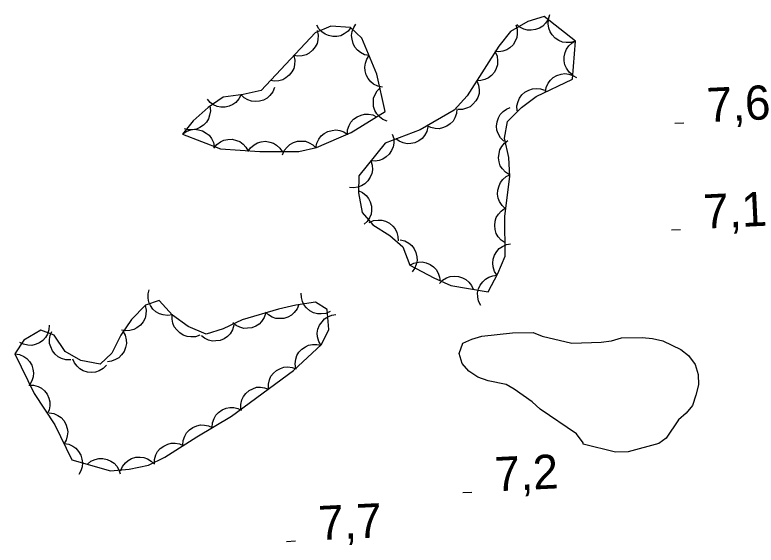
# Model space of a CAD drawing. Extents: x 336540 to 340074, y 5572036 to 5573747.
# Drawn here: x 337249.1 to 337314.2, y 5572920.8 to 5572967.3 of the extents above; entities that cross this region are included whole.
import ezdxf

# ---------------------------------------------------------------- set-up
doc = ezdxf.new("R2010")
doc.units = 0
for name, color, linetype in [('Niveau 2', 7, 'Continuous'), ('Niveau 3', 7, 'Continuous'), ('Niveau 44', 7, 'Continuous')]:
    doc.layers.add(name, color=color, linetype=linetype)

msp = doc.modelspace()

# ---------------------------------------------------------------- linework, layer by layer
at = {"layer": 'Niveau 2'}
msp.add_lwpolyline([(337299.04, 5572929.65), (337299.04, 5572929.77), (337298.46, 5572930.54), (337295.26, 5572932.71), (337294.57, 5572933.37), (337292.97, 5572934.46), (337292.28, 5572934.89), (337290.7, 5572935.19), (337289.79, 5572935.51), (337288.99, 5572936.05), (337288.41, 5572936.71), (337288.16, 5572937.61), (337288.48, 5572938.51), (337289.26, 5572938.87), (337290.15, 5572939.12), (337292.85, 5572939.41), (337294.65, 5572939.45), (337295.44, 5572939.13), (337298.04, 5572938.52), (337300.63, 5572938.58), (337301.53, 5572938.71), (337302.42, 5572938.96), (337304.22, 5572939), (337305.12, 5572938.91), (337306.03, 5572938.71), (337307.62, 5572937.96), (337308.31, 5572937.41), (337308.89, 5572936.64), (337309.14, 5572935.75), (337309.16, 5572934.85), (337308.95, 5572933.94), (337308.64, 5572933.03), (337308.09, 5572932.35), (337307.43, 5572931.77), (337306.34, 5572930.17), (337305.68, 5572929.7), (337303, 5572928.96), (337301.87, 5572928.93), (337299.04, 5572929.65)], dxfattribs=at)
at = {"layer": 'Niveau 3'}
for p, q in [((337307.1, 5572957.8), (337307.9, 5572957.84)), ((337306.79, 5572948.45), (337307.59, 5572948.49)), ((337288.47, 5572925.4), (337289.27, 5572925.44)), ((337272.98, 5572921.11), (337273.78, 5572921.15))]:
    msp.add_line(p, q, dxfattribs=at)
at = {"layer": 'Niveau 44'}
for points in [[(337283.81, 5572945.34), (337285.92, 5572944.24), (337287.43, 5572943.56), (337290.69, 5572943), (337291.56, 5572944.63), (337292.2, 5572946.15), (337292.15, 5572949.66), (337292.59, 5572953.14), (337292.5, 5572954.8), (337292.12, 5572956.51), (337292.4, 5572957.96), (337293.64, 5572959.2), (337294.92, 5572960.16), (337298.11, 5572961.66), (337298.37, 5572965), (337295.63, 5572967.18), (337294.17, 5572966.75), (337292.66, 5572965.86), (337291.64, 5572964.56), (337288.85, 5572960.22), (337287.72, 5572958.95), (337284.73, 5572957.23), (337281.64, 5572956.07), (337279.34, 5572953.2), (337279.31, 5572951.7), (337279.63, 5572949.98), (337280.58, 5572948.88), (337282.07, 5572947.95), (337283.21, 5572946.95), (337283.81, 5572945.34)], [(337296.09, 5572967.32), (337295.96, 5572966.92), (337295.73, 5572966.58), (337295.51, 5572966.34), (337295.21, 5572966.16), (337294.87, 5572966.02), (337294.49, 5572965.98), (337294.16, 5572965.97), (337293.82, 5572966.07), (337293.49, 5572966.24), (337293.21, 5572966.47)], [(337278.64, 5572966.21), (337278.39, 5572965.88), (337278.05, 5572965.65), (337277.76, 5572965.49), (337277.41, 5572965.43), (337277.05, 5572965.42), (337276.67, 5572965.51), (337276.37, 5572965.62), (337276.09, 5572965.83), (337275.83, 5572966.1), (337275.65, 5572966.41)], [(337280.25, 5572963.74), (337279.84, 5572963.82), (337279.48, 5572964.01), (337279.21, 5572964.21), (337279, 5572964.48), (337278.83, 5572964.81), (337278.74, 5572965.18), (337278.7, 5572965.51), (337278.76, 5572965.85), (337278.89, 5572966.2), (337279.08, 5572966.5)], [(337293.13, 5572966.45), (337293.25, 5572966.06), (337293.26, 5572965.65), (337293.22, 5572965.32), (337293.08, 5572965), (337292.88, 5572964.69), (337292.6, 5572964.43), (337292.33, 5572964.24), (337292, 5572964.13), (337291.63, 5572964.07), (337291.27, 5572964.09)], [(337298.35, 5572965.01), (337297.95, 5572964.89), (337297.55, 5572964.89), (337297.22, 5572964.93), (337296.9, 5572965.07), (337296.59, 5572965.27), (337296.33, 5572965.56), (337296.14, 5572965.82), (337296.03, 5572966.16), (337295.98, 5572966.52), (337296.01, 5572966.88)], [(337263.84, 5572956.85), (337267.2, 5572955.57), (337270.64, 5572955.32), (337274.06, 5572955.33), (337275.62, 5572955.67), (337278.66, 5572957), (337281.65, 5572958.85), (337280.93, 5572962.12), (337279.6, 5572965.28), (337278.62, 5572966.21), (337276.88, 5572966.33), (337275.49, 5572965.74), (337270.75, 5572960.68), (337269.17, 5572960.34), (337267.43, 5572960.1), (337266.1, 5572959.2), (337264.8, 5572958.03), (337263.84, 5572956.85)], [(337275.68, 5572965.94), (337275.77, 5572965.54), (337275.74, 5572965.13), (337275.68, 5572964.81), (337275.51, 5572964.5), (337275.28, 5572964.21), (337274.98, 5572963.97), (337274.7, 5572963.8), (337274.35, 5572963.72), (337273.98, 5572963.7), (337273.63, 5572963.75)], [(337298.14, 5572962.03), (337297.81, 5572962.29), (337297.58, 5572962.63), (337297.43, 5572962.92), (337297.37, 5572963.27), (337297.37, 5572963.64), (337297.46, 5572964.01), (337297.57, 5572964.31), (337297.79, 5572964.59), (337298.06, 5572964.84), (337298.37, 5572965.02)], [(337273.63, 5572963.75), (337273.72, 5572963.35), (337273.69, 5572962.94), (337273.62, 5572962.62), (337273.46, 5572962.31), (337273.23, 5572962.02), (337272.92, 5572961.78), (337272.65, 5572961.62), (337272.3, 5572961.53), (337271.93, 5572961.51), (337271.58, 5572961.56)], [(337281.41, 5572960.97), (337281, 5572961.06), (337280.64, 5572961.25), (337280.38, 5572961.44), (337280.16, 5572961.72), (337279.99, 5572962.05), (337279.9, 5572962.42), (337279.86, 5572962.74), (337279.93, 5572963.09), (337280.05, 5572963.44), (337280.25, 5572963.74)], [(337291.32, 5572964.06), (337291.48, 5572963.68), (337291.53, 5572963.27), (337291.52, 5572962.94), (337291.41, 5572962.61), (337291.24, 5572962.28), (337290.98, 5572962), (337290.74, 5572961.78), (337290.42, 5572961.64), (337290.06, 5572961.55), (337289.7, 5572961.54)], [(337295.73, 5572960.54), (337295.8, 5572960.95), (337295.97, 5572961.32), (337296.16, 5572961.6), (337296.42, 5572961.82), (337296.74, 5572962.01), (337297.11, 5572962.11), (337297.44, 5572962.16), (337297.78, 5572962.11), (337298.14, 5572962), (337298.45, 5572961.82)], [(337289.7, 5572961.54), (337289.86, 5572961.15), (337289.91, 5572960.75), (337289.9, 5572960.42), (337289.79, 5572960.08), (337289.62, 5572959.76), (337289.36, 5572959.47), (337289.12, 5572959.26), (337288.79, 5572959.12), (337288.43, 5572959.02), (337288.07, 5572959.01)], [(337271.93, 5572960.93), (337271.78, 5572960.55), (337271.52, 5572960.23), (337271.28, 5572960), (337270.97, 5572959.84), (337270.62, 5572959.73), (337270.23, 5572959.72), (337269.91, 5572959.74), (337269.58, 5572959.87), (337269.26, 5572960.05), (337269, 5572960.3)], [(337281.84, 5572957.98), (337281.45, 5572958.13), (337281.14, 5572958.38), (337280.91, 5572958.62), (337280.75, 5572958.93), (337280.64, 5572959.29), (337280.62, 5572959.67), (337280.64, 5572960), (337280.76, 5572960.32), (337280.95, 5572960.64), (337281.2, 5572960.91)], [(337293.24, 5572958.9), (337293.22, 5572959.32), (337293.32, 5572959.71), (337293.44, 5572960.02), (337293.66, 5572960.29), (337293.93, 5572960.54), (337294.27, 5572960.71), (337294.58, 5572960.83), (337294.93, 5572960.85), (337295.3, 5572960.82), (337295.64, 5572960.7)], [(337269, 5572960.32), (337268.81, 5572959.94), (337268.54, 5572959.64), (337268.28, 5572959.44), (337267.96, 5572959.3), (337267.6, 5572959.22), (337267.21, 5572959.23), (337266.89, 5572959.27), (337266.57, 5572959.43), (337266.27, 5572959.64), (337266.03, 5572959.91)], [(337266.24, 5572959.33), (337266.3, 5572958.91), (337266.23, 5572958.51), (337266.14, 5572958.19), (337265.95, 5572957.9), (337265.7, 5572957.63), (337265.37, 5572957.43), (337265.08, 5572957.28), (337264.73, 5572957.23), (337264.36, 5572957.23), (337264.01, 5572957.32)], [(337292.07, 5572956.24), (337291.77, 5572956.54), (337291.58, 5572956.9), (337291.47, 5572957.21), (337291.44, 5572957.56), (337291.48, 5572957.92), (337291.62, 5572958.28), (337291.76, 5572958.58), (337292.01, 5572958.83), (337292.31, 5572959.05), (337292.64, 5572959.19)], [(337278.34, 5572956.8), (337278.35, 5572957.22), (337278.49, 5572957.6), (337278.64, 5572957.9), (337278.88, 5572958.15), (337279.18, 5572958.37), (337279.53, 5572958.52), (337279.84, 5572958.61), (337280.2, 5572958.6), (337280.56, 5572958.53), (337280.89, 5572958.38)], [(337287.95, 5572959.08), (337287.92, 5572958.67), (337287.77, 5572958.29), (337287.62, 5572958), (337287.37, 5572957.75), (337287.06, 5572957.54), (337286.7, 5572957.41), (337286.39, 5572957.32), (337286.04, 5572957.35), (337285.67, 5572957.43), (337285.35, 5572957.59)], [(337263.84, 5572956.85), (337264.18, 5572957.09), (337264.57, 5572957.22), (337264.89, 5572957.28), (337265.24, 5572957.24), (337265.6, 5572957.14), (337265.93, 5572956.94), (337266.19, 5572956.75), (337266.4, 5572956.46), (337266.56, 5572956.13), (337266.64, 5572955.78)], [(337285.4, 5572957.48), (337285.3, 5572957.08), (337285.1, 5572956.72), (337284.89, 5572956.46), (337284.61, 5572956.26), (337284.27, 5572956.1), (337283.9, 5572956.03), (337283.57, 5572956), (337283.23, 5572956.08), (337282.88, 5572956.22), (337282.59, 5572956.43)], [(337275.56, 5572955.65), (337275.64, 5572956.06), (337275.83, 5572956.42), (337276.02, 5572956.69), (337276.29, 5572956.91), (337276.62, 5572957.08), (337276.99, 5572957.18), (337277.31, 5572957.22), (337277.66, 5572957.16), (337278.01, 5572957.04), (337278.31, 5572956.85)], [(337282.28, 5572956.86), (337282.4, 5572956.46), (337282.4, 5572956.06), (337282.36, 5572955.73), (337282.22, 5572955.41), (337282.01, 5572955.1), (337281.73, 5572954.85), (337281.46, 5572954.66), (337281.12, 5572954.55), (337280.76, 5572954.49), (337280.4, 5572954.52)], [(337266.61, 5572955.61), (337266.86, 5572955.94), (337267.2, 5572956.17), (337267.49, 5572956.32), (337267.84, 5572956.39), (337268.21, 5572956.4), (337268.58, 5572956.3), (337268.89, 5572956.19), (337269.17, 5572955.98), (337269.42, 5572955.71), (337269.6, 5572955.4)], [(337269.6, 5572955.32), (337269.83, 5572955.66), (337270.14, 5572955.92), (337270.43, 5572956.09), (337270.76, 5572956.18), (337271.13, 5572956.22), (337271.51, 5572956.15), (337271.83, 5572956.07), (337272.12, 5572955.87), (337272.39, 5572955.62), (337272.6, 5572955.33)], [(337272.63, 5572955.02), (337272.78, 5572955.41), (337273.04, 5572955.72), (337273.28, 5572955.95), (337273.59, 5572956.11), (337273.94, 5572956.22), (337274.33, 5572956.24), (337274.65, 5572956.22), (337274.98, 5572956.09), (337275.3, 5572955.91), (337275.56, 5572955.66)], [(337292.58, 5572953.28), (337292.22, 5572953.5), (337291.95, 5572953.8), (337291.76, 5572954.07), (337291.66, 5572954.41), (337291.6, 5572954.77), (337291.65, 5572955.15), (337291.72, 5572955.47), (337291.9, 5572955.77), (337292.13, 5572956.06), (337292.42, 5572956.28)], [(337280.4, 5572954.52), (337280.52, 5572954.12), (337280.53, 5572953.72), (337280.48, 5572953.39), (337280.34, 5572953.07), (337280.14, 5572952.76), (337279.85, 5572952.5), (337279.58, 5572952.31), (337279.25, 5572952.21), (337278.88, 5572952.15), (337278.52, 5572952.18)], [(337292.23, 5572950.3), (337291.92, 5572950.58), (337291.7, 5572950.93), (337291.57, 5572951.23), (337291.52, 5572951.58), (337291.54, 5572951.94), (337291.65, 5572952.31), (337291.77, 5572952.61), (337292, 5572952.88), (337292.29, 5572953.12), (337292.61, 5572953.28)], [(337279.27, 5572951.89), (337279.66, 5572951.72), (337279.97, 5572951.46), (337280.19, 5572951.21), (337280.34, 5572950.9), (337280.44, 5572950.54), (337280.44, 5572950.16), (337280.41, 5572949.83), (337280.28, 5572949.51), (337280.08, 5572949.19), (337279.82, 5572948.94)], [(337292.18, 5572947.31), (337291.83, 5572947.54), (337291.57, 5572947.85), (337291.4, 5572948.13), (337291.3, 5572948.47), (337291.27, 5572948.84), (337291.32, 5572949.22), (337291.41, 5572949.53), (337291.6, 5572949.83), (337291.85, 5572950.1), (337292.14, 5572950.31)], [(337280.24, 5572949.09), (337280.62, 5572949.26), (337281.03, 5572949.31), (337281.36, 5572949.31), (337281.69, 5572949.2), (337282.02, 5572949.03), (337282.31, 5572948.78), (337282.53, 5572948.54), (337282.68, 5572948.22), (337282.77, 5572947.86), (337282.79, 5572947.5)], [(337282.98, 5572947.58), (337283.38, 5572947.48), (337283.73, 5572947.27), (337283.99, 5572947.07), (337284.19, 5572946.78), (337284.35, 5572946.45), (337284.43, 5572946.07), (337284.45, 5572945.75), (337284.37, 5572945.4), (337284.23, 5572945.06), (337284.02, 5572944.77)], [(337291.49, 5572944.45), (337291.26, 5572944.8), (337291.14, 5572945.19), (337291.1, 5572945.52), (337291.14, 5572945.87), (337291.26, 5572946.22), (337291.46, 5572946.54), (337291.67, 5572946.8), (337291.96, 5572947), (337292.3, 5572947.15), (337292.65, 5572947.22)], [(337283.81, 5572945.34), (337284.18, 5572945.54), (337284.58, 5572945.62), (337284.91, 5572945.64), (337285.25, 5572945.56), (337285.59, 5572945.42), (337285.9, 5572945.19), (337286.13, 5572944.97), (337286.3, 5572944.66), (337286.43, 5572944.31), (337286.47, 5572943.95)], [(337286.41, 5572943.74), (337286.7, 5572944.04), (337287.05, 5572944.24), (337287.36, 5572944.36), (337287.71, 5572944.39), (337288.08, 5572944.36), (337288.44, 5572944.23), (337288.74, 5572944.09), (337288.99, 5572943.85), (337289.22, 5572943.56), (337289.37, 5572943.23)], [(337290.06, 5572941.81), (337289.86, 5572942.18), (337289.79, 5572942.58), (337289.77, 5572942.91), (337289.85, 5572943.26), (337289.99, 5572943.6), (337290.23, 5572943.9), (337290.45, 5572944.13), (337290.76, 5572944.3), (337291.11, 5572944.42), (337291.47, 5572944.46)], [(337262.96, 5572940.99), (337262.54, 5572940.92), (337262.14, 5572940.98), (337261.82, 5572941.07), (337261.52, 5572941.26), (337261.25, 5572941.5), (337261.04, 5572941.82), (337260.89, 5572942.11), (337260.83, 5572942.46), (337260.83, 5572942.83), (337260.91, 5572943.18)], [(337276.82, 5572941.29), (337276.44, 5572941.12), (337276.03, 5572941.07), (337275.7, 5572941.07), (337275.37, 5572941.18), (337275.04, 5572941.35), (337274.75, 5572941.6), (337274.53, 5572941.84), (337274.39, 5572942.16), (337274.29, 5572942.52), (337274.28, 5572942.88)], [(337249.12, 5572937.57), (337250.83, 5572934.1), (337252.64, 5572931.34), (337254.12, 5572928.27), (337257.52, 5572927.29), (337259.15, 5572927.45), (337260.86, 5572927.81), (337262.31, 5572928.49), (337265.12, 5572930.29), (337268.14, 5572932.09), (337273.61, 5572936.1), (337276.06, 5572938.38), (337276.7, 5572939.71), (337276.56, 5572941.45), (337275.54, 5572942.09), (337273.8, 5572941.84), (337272.27, 5572941.49), (337269.1, 5572940.54), (337267.41, 5572939.77), (337265.94, 5572939.3), (337264.34, 5572939.97), (337262.98, 5572940.96), (337261.79, 5572942.24), (337260.59, 5572941.84), (337259.38, 5572940.58), (337258.42, 5572939.2), (337257.63, 5572937.63), (337256.63, 5572936.67), (337254.91, 5572936.98), (337253.54, 5572937.76), (337252.57, 5572939.21), (337251.41, 5572939.65), (337249.91, 5572938.77), (337249.12, 5572937.57)], [(337260.57, 5572941.82), (337260.66, 5572941.41), (337260.63, 5572941.01), (337260.56, 5572940.69), (337260.39, 5572940.38), (337260.15, 5572940.09), (337259.85, 5572939.86), (337259.56, 5572939.7), (337259.22, 5572939.62), (337258.85, 5572939.6), (337258.5, 5572939.66)], [(337274.06, 5572941.9), (337273.91, 5572941.51), (337273.66, 5572941.19), (337273.42, 5572940.96), (337273.11, 5572940.8), (337272.76, 5572940.68), (337272.38, 5572940.66), (337272.05, 5572940.68), (337271.72, 5572940.8), (337271.4, 5572940.99), (337271.14, 5572941.23)], [(337265.38, 5572939.22), (337264.98, 5572939.07), (337264.58, 5572939.05), (337264.25, 5572939.08), (337263.92, 5572939.21), (337263.6, 5572939.4), (337263.34, 5572939.67), (337263.13, 5572939.93), (337263.01, 5572940.26), (337262.94, 5572940.62), (337262.95, 5572940.98)], [(337271.16, 5572941.16), (337271.03, 5572940.76), (337270.8, 5572940.42), (337270.58, 5572940.18), (337270.28, 5572939.99), (337269.94, 5572939.86), (337269.56, 5572939.81), (337269.23, 5572939.8), (337268.89, 5572939.9), (337268.56, 5572940.07), (337268.28, 5572940.3)], [(337276.02, 5572938.3), (337275.81, 5572938.66), (337275.72, 5572939.06), (337275.69, 5572939.39), (337275.75, 5572939.73), (337275.88, 5572940.08), (337276.11, 5572940.39), (337276.32, 5572940.64), (337276.62, 5572940.82), (337276.97, 5572940.95), (337277.32, 5572941.01)], [(337252.15, 5572940.08), (337252.12, 5572939.67), (337251.98, 5572939.29), (337251.82, 5572939), (337251.58, 5572938.75), (337251.28, 5572938.53), (337250.92, 5572938.4), (337250.6, 5572938.31), (337250.25, 5572938.33), (337249.89, 5572938.41), (337249.56, 5572938.57)], [(337268.37, 5572940.08), (337268.25, 5572939.67), (337268.03, 5572939.33), (337267.81, 5572939.09), (337267.51, 5572938.9), (337267.17, 5572938.75), (337266.79, 5572938.7), (337266.47, 5572938.69), (337266.13, 5572938.78), (337265.79, 5572938.94), (337265.51, 5572939.16)], [(337254.03, 5572937.03), (337253.61, 5572937.04), (337253.22, 5572937.16), (337252.92, 5572937.3), (337252.66, 5572937.53), (337252.42, 5572937.82), (337252.27, 5572938.17), (337252.17, 5572938.48), (337252.16, 5572938.83), (337252.22, 5572939.19), (337252.36, 5572939.53)], [(337258.6, 5572939.56), (337258.81, 5572939.2), (337258.89, 5572938.8), (337258.92, 5572938.47), (337258.85, 5572938.13), (337258.71, 5572937.78), (337258.48, 5572937.47), (337258.26, 5572937.23), (337257.96, 5572937.06), (337257.61, 5572936.93), (337257.25, 5572936.88)], [(337273.8, 5572936.28), (337273.74, 5572936.69), (337273.79, 5572937.09), (337273.88, 5572937.41), (337274.07, 5572937.71), (337274.32, 5572937.98), (337274.64, 5572938.19), (337274.93, 5572938.34), (337275.28, 5572938.4), (337275.65, 5572938.4), (337276, 5572938.32)], [(337249.12, 5572937.57), (337249.53, 5572937.51), (337249.9, 5572937.34), (337250.18, 5572937.17), (337250.41, 5572936.9), (337250.6, 5572936.58), (337250.71, 5572936.22), (337250.77, 5572935.9), (337250.73, 5572935.55), (337250.62, 5572935.19), (337250.45, 5572934.88)], [(337257.17, 5572936.57), (337256.88, 5572936.27), (337256.52, 5572936.08), (337256.21, 5572935.96), (337255.86, 5572935.93), (337255.5, 5572935.96), (337255.13, 5572936.09), (337254.84, 5572936.24), (337254.59, 5572936.48), (337254.36, 5572936.78), (337254.22, 5572937.1)], [(337271.4, 5572934.48), (337271.39, 5572934.9), (337271.49, 5572935.29), (337271.62, 5572935.6), (337271.84, 5572935.87), (337272.11, 5572936.11), (337272.46, 5572936.29), (337272.76, 5572936.4), (337273.11, 5572936.42), (337273.48, 5572936.38), (337273.82, 5572936.26)], [(337250.35, 5572934.83), (337250.77, 5572934.82), (337251.16, 5572934.7), (337251.46, 5572934.55), (337251.72, 5572934.32), (337251.95, 5572934.03), (337252.1, 5572933.68), (337252.2, 5572933.37), (337252.2, 5572933.02), (337252.14, 5572932.65), (337252, 5572932.32)], [(337268.98, 5572932.71), (337268.97, 5572933.13), (337269.07, 5572933.52), (337269.2, 5572933.82), (337269.42, 5572934.1), (337269.69, 5572934.34), (337270.04, 5572934.51), (337270.34, 5572934.63), (337270.69, 5572934.64), (337271.06, 5572934.6), (337271.4, 5572934.48)], [(337266.46, 5572931.09), (337266.48, 5572931.51), (337266.62, 5572931.89), (337266.78, 5572932.18), (337267.02, 5572932.43), (337267.32, 5572932.65), (337267.68, 5572932.79), (337268, 5572932.87), (337268.35, 5572932.85), (337268.71, 5572932.78), (337269.04, 5572932.62)], [(337252.13, 5572932.39), (337252.55, 5572932.33), (337252.91, 5572932.16), (337253.19, 5572931.98), (337253.42, 5572931.71), (337253.61, 5572931.39), (337253.71, 5572931.03), (337253.77, 5572930.71), (337253.72, 5572930.36), (337253.62, 5572930), (337253.44, 5572929.69)], [(337263.88, 5572929.55), (337263.91, 5572929.97), (337264.05, 5572930.35), (337264.2, 5572930.64), (337264.45, 5572930.9), (337264.75, 5572931.11), (337265.11, 5572931.25), (337265.42, 5572931.33), (337265.77, 5572931.32), (337266.13, 5572931.24), (337266.46, 5572931.09)], [(337253.44, 5572929.69), (337253.85, 5572929.63), (337254.22, 5572929.46), (337254.49, 5572929.28), (337254.72, 5572929.01), (337254.91, 5572928.69), (337255.02, 5572928.32), (337255.07, 5572928), (337255.03, 5572927.65), (337254.92, 5572927.3), (337254.74, 5572926.99)], [(337261.38, 5572927.9), (337261.39, 5572928.31), (337261.52, 5572928.7), (337261.66, 5572929), (337261.9, 5572929.26), (337262.2, 5572929.48), (337262.55, 5572929.63), (337262.86, 5572929.73), (337263.21, 5572929.72), (337263.58, 5572929.66), (337263.91, 5572929.51)], [(337255.49, 5572927.88), (337255.81, 5572928.14), (337256.18, 5572928.3), (337256.5, 5572928.39), (337256.85, 5572928.38), (337257.22, 5572928.31), (337257.56, 5572928.14), (337257.84, 5572927.97), (337258.07, 5572927.7), (337258.26, 5572927.39), (337258.37, 5572927.05)], [(337258.41, 5572927.29), (337258.57, 5572927.68), (337258.83, 5572928), (337259.07, 5572928.22), (337259.38, 5572928.38), (337259.74, 5572928.49), (337260.12, 5572928.5), (337260.44, 5572928.48), (337260.77, 5572928.35), (337261.09, 5572928.16), (337261.35, 5572927.91)]]:
    msp.add_lwpolyline(points, dxfattribs=at)

# ---------------------------------------------------------------- texts
at = {"layer": 'Niveau 3'}
for s, p in [('7,6    ', (337309.98, 5572957.9)), ('7,1    ', (337309.67, 5572948.55)), ('7,2    ', (337291.35, 5572925.5)), ('7,7    ', (337275.86, 5572921.21))]:
    msp.add_text(s, height=3, rotation=2.7712, dxfattribs=at).set_placement(p)

doc.saveas('drawing.dxf')
